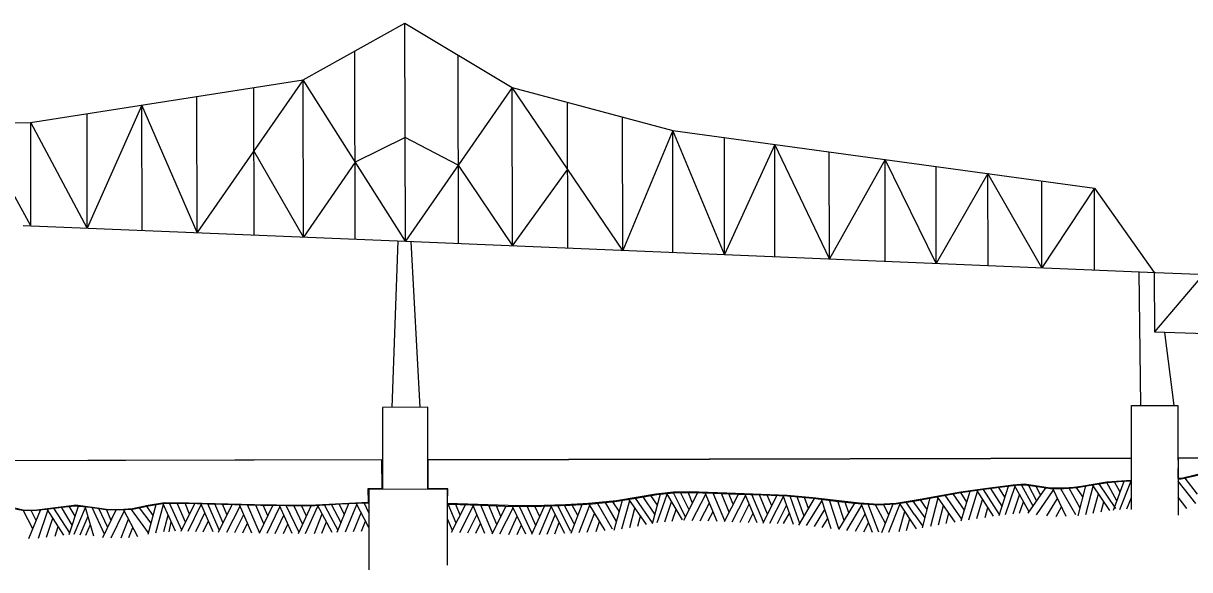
# Model space of a CAD drawing. Extents: x 3297716 to 3335574, y 688621 to 713991.
# Drawn here: x 3307450 to 3310350, y 699221 to 700580 of the extents above; entities that cross this region are included whole.
import ezdxf

# ---------------------------------------------------------------- set-up
doc = ezdxf.new("R2010")
doc.units = 0
doc.layers.add('V-ANNO-SYMB', color=7, linetype='Continuous')

msp = doc.modelspace()

# ---------------------------------------------------------------- linework, layer by layer
at = {"layer": 'V-ANNO-SYMB'}
for p, q in [((3308145.7, 700439), (3308398.7, 700579.8)), ((3308398.7, 700579.8), (3308665.6, 700420.5)), ((3308400.3, 700037.6), (3308398.7, 700579.8)), ((3308275.5, 700042.8), (3308274.6, 700510.8)), ((3308531.8, 700032.1), (3308531, 700500.8)), ((3307468.4, 700333), (3308145.7, 700439)), ((3308145.7, 700439), (3307882.7, 700059)), ((3308146.4, 700048.1), (3308145.7, 700439)), ((3308400.3, 700037.6), (3308145.7, 700439)), ((3308023.9, 700053.2), (3308023.2, 700419.9)), ((3308665.6, 700420.5), (3308400.3, 700037.6)), ((3308665.6, 700420.5), (3309064.8, 700313.3)), ((3308666.3, 700026.5), (3308665.6, 700420.5)), ((3308940.6, 700015), (3308665.6, 700420.5)), ((3307745.2, 700376.4), (3307609.2, 700070.3)), ((3307745.8, 700064.6), (3307745.2, 700376.4)), ((3307882.7, 700059), (3307745.2, 700376.4)), ((3307882.7, 700059), (3307882, 700397.8)), ((3308804.2, 700020.7), (3308803.5, 700383.4)), ((3307609.2, 700070.3), (3307608.7, 700355)), ((3308940.6, 700015), (3308940, 700346.8)), ((3307469.2, 700076), (3307328.8, 700331)), ((3307332.2, 700330.8), (3307468.4, 700333)), ((3307469.2, 700076), (3307468.7, 700333.1)), ((3307609.2, 700070.3), (3307468.7, 700333.1)), ((3308531.7, 700227.2), (3308399.5, 700296)), ((3309064.8, 700313.3), (3308940.6, 700015)), ((3309064.8, 700313.3), (3310113.5, 700170)), ((3309065.4, 700009.8), (3309064.8, 700313.3)), ((3309193.7, 700004.4), (3309064.8, 700313.3)), ((3309193.7, 700004.4), (3309193.2, 700295.7)), ((3309318.3, 700278.6), (3309193.7, 700004.4)), ((3309318.8, 699999.2), (3309318.3, 700278.6)), ((3309454.4, 699993.5), (3309318.3, 700278.6)), ((3309454.4, 699993.5), (3309454, 700260.1)), ((3309592.7, 700241.2), (3309454.4, 699993.5)), ((3309593.1, 699987.7), (3309592.7, 700241.2)), ((3309720.1, 699982.4), (3309592.7, 700241.2)), ((3308531.7, 700227.2), (3308666.3, 700026.5)), ((3308666.3, 700026.5), (3308803.7, 700216.6)), ((3309720.1, 699982.4), (3309719.7, 700223.8)), ((3309848.4, 700206.2), (3309720.1, 699982.4)), ((3309848.8, 699977), (3309848.4, 700206.2)), ((3309982.5, 699971.4), (3309848.4, 700206.2)), ((3309982.5, 699971.4), (3309982.1, 700187.9)), ((3310113.5, 700170), (3309982.5, 699971.4)), ((3310113.5, 700170), (3310261.4, 699959.7)), ((3310113.8, 699965.9), (3310113.5, 700170)), ((3307449.7, 700076.8), (3308400.3, 700037.6)), ((3308367.3, 699624.3), (3308381.9, 700038.4)), ((3308400.3, 700037.6), (3310264.7, 699959.6)), ((3308436.7, 699624.4), (3308414.4, 700037.1)), ((3310223.9, 699961.3), (3310227.7, 699628.9)), ((3310261.4, 699959.7), (3310262.3, 699812.5)), ((3310384.8, 699955.5), (3310262.3, 699812.5)), ((3310264.7, 699959.6), (3314183.4, 699826.2)), ((3310262.3, 699812.5), (3311591, 699768.4)), ((3310287.3, 699810.6), (3310311.1, 699629.1)), ((3308455.8, 699624.5), (3308343, 699624.2)), ((3308343, 699624.2), (3308343.4, 699420.3)), ((3308456.2, 699420.5), (3308455.8, 699624.5)), ((3310205.1, 699628.9), (3310321, 699629.1)), ((3310205.7, 699370), (3310205.1, 699628.9)), ((3310321, 699629.1), (3310321.5, 699356.4)), ((3304686.3, 699486.2), (3308343.2, 699494.5)), ((3308456.1, 699494.7), (3310205.4, 699498.7)), ((3310321.2, 699498.9), (3311513.6, 699501.6)), ((3310369.7, 699408.5), (3310338.6, 699448.5)), ((3308504.5, 699420.6), (3308309, 699420.2)), ((3308309, 699420.2), (3308309.4, 699220.6)), ((3308504.9, 699231.5), (3308504.5, 699420.6)), ((3309782.3, 699342.2), (3309804.5, 699415.7)), ((3309862.6, 699353.6), (3309820.5, 699418)), ((3309877.2, 699357.5), (3309837.4, 699420.4)), ((3309883.8, 699378.6), (3309856.1, 699422.8)), ((3309890.8, 699400.7), (3309875.4, 699425.3)), ((3309876.4, 699355.2), (3309899.4, 699428.6)), ((3309892.3, 699357.5), (3309915.8, 699428)), ((3309951.1, 699364.4), (3309914.9, 699430.2)), ((3309960.8, 699378.5), (3309932.2, 699431.4)), ((3309948.7, 699360.9), (3309992.1, 699424.2)), ((3309970.1, 699390.9), (3309949.2, 699430.7)), ((3309979.3, 699406), (3309968, 699428.3)), ((3309969.2, 699357.4), (3310010.8, 699417.7)), ((3310042.7, 699352.7), (3310009.9, 699422.2)), ((3310066.7, 699356.8), (3310030.1, 699421.8)), ((3310077.8, 699373.9), (3310050.1, 699423.4)), ((3310084.7, 699401.4), (3310068.7, 699424.7)), ((3310072.7, 699354.7), (3310092.3, 699428.9)), ((3310091.7, 699358), (3310110.4, 699428.6)), ((3310151.5, 699368.1), (3310108.3, 699431.7)), ((3310166.7, 699372.7), (3310125.2, 699434.4)), ((3310169.1, 699392), (3310143.7, 699437.6)), ((3310160.5, 699369), (3310187.3, 699441.1)), ((3310177.2, 699413.7), (3310163.1, 699439)), ((3310176.7, 699370.3), (3310203.6, 699439.5)), ((3310205.5, 699436.3), (3310202.8, 699441.6)), ((3310365, 699385.1), (3310321.4, 699440.8)), ((3308309.1, 699361.8), (3308297.7, 699387.1)), ((3308925.2, 699340.5), (3308897.5, 699387.9)), ((3308931.8, 699365.9), (3308916, 699389.4)), ((3308919.4, 699319.3), (3308939.7, 699393.3)), ((3308938.4, 699322.5), (3308957.8, 699392.9)), ((3308999.4, 699332.7), (3308955.7, 699396)), ((3309014.8, 699337.5), (3308972.6, 699398.8)), ((3309020.6, 699358.9), (3308991.1, 699402)), ((3309026.7, 699381.2), (3309010.3, 699405.2)), ((3309014.1, 699335.2), (3309034.2, 699409.5)), ((3309026.4, 699337.9), (3309050.6, 699408.2)), ((3309045.3, 699339.8), (3309062.1, 699389.1)), ((3309088.8, 699344.2), (3309049.8, 699410.2)), ((3309082.7, 699379.9), (3309067, 699412)), ((3309105.6, 699369.1), (3309084.1, 699412.4)), ((3309092.8, 699343.9), (3309127.5, 699412.3)), ((3309114.2, 699386.2), (3309103.1, 699413.2)), ((3309113.5, 699343.1), (3309146.9, 699408.3)), ((3309133.4, 699342.4), (3309156, 699386.8)), ((3309175.3, 699340.8), (3309145.5, 699411.6)), ((3309194.4, 699342.1), (3309165.6, 699410.9)), ((3309205.1, 699363.3), (3309185.7, 699410.1)), ((3309193.5, 699340.2), (3309228.2, 699408.6)), ((3309215, 699383.3), (3309204.3, 699409.5)), ((3309212.8, 699339.4), (3309245.8, 699404.5)), ((3309274.6, 699337.2), (3309244.5, 699408)), ((3309290.5, 699338.8), (3309261.5, 699407.4)), ((3309300.4, 699358.6), (3309280.3, 699406.7)), ((3309289.3, 699336.7), (3309324, 699405.4)), ((3309310.9, 699379.2), (3309299.8, 699406)), ((3309306.5, 699336.1), (3309340.1, 699402.4)), ((3309365.3, 699332.8), (3309339.6, 699405.2)), ((3309368.7, 699369.9), (3309356.8, 699403.6)), ((3309391.3, 699353.5), (3309373.9, 699402)), ((3309378.7, 699331.6), (3309417.1, 699398)), ((3309402.4, 699372.7), (3309392.8, 699400.3)), ((3309397.2, 699330.2), (3309436.1, 699392.3)), ((3309458.6, 699322.6), (3309434.9, 699395.7)), ((3309477.7, 699322.2), (3309454.9, 699393.2)), ((3309491.3, 699342.7), (3309474.9, 699390.7)), ((3309502.4, 699362.1), (3309493.4, 699388.8)), ((3309665.2, 699358.9), (3309645.4, 699388.6)), ((3309692.1, 699349.2), (3309662.3, 699391.3)), ((3309697.7, 699370.7), (3309681, 699394.7)), ((3309685.8, 699324.8), (3309705.1, 699399)), ((3309706.2, 699328.5), (3309724.8, 699399.3)), ((3309766.7, 699339.2), (3309722.7, 699402.2)), ((3309783.6, 699346.6), (3309742.5, 699405.7)), ((3309790.3, 699368.7), (3309762.4, 699409.2)), ((3309795.8, 699388.5), (3309780.7, 699412.4)), ((3309801.3, 699344.9), (3309822.5, 699414.8)), ((3309821, 699347.7), (3309835.3, 699395.4)), ((3309911.2, 699359.6), (3309927.5, 699409)), ((3309926.6, 699361.2), (3309937.2, 699389.5)), ((3309994.9, 699354.2), (3310021.5, 699397.8)), ((3310110, 699361.5), (3310123.4, 699409.4)), ((3310130.1, 699364.7), (3310136.9, 699389.4)), ((3310193.8, 699371.6), (3310205.6, 699399.9)), ((3310342.7, 699373.1), (3310321.4, 699400.7)), ((3307473.6, 699322.1), (3307450.8, 699367.3)), ((3307463.7, 699298.1), (3307493.3, 699368.9)), ((3307482, 699342.7), (3307469.4, 699368)), ((3307488.2, 699299), (3307511.3, 699368.2)), ((3307550.9, 699306.6), (3307509.4, 699371.4)), ((3307565.5, 699312.1), (3307526.4, 699373.6)), ((3307572, 699331.4), (3307545, 699376.1)), ((3307564.2, 699308.1), (3307587.6, 699378.8)), ((3307579.3, 699353.4), (3307564.4, 699378.2)), ((3307576.8, 699308.8), (3307604.4, 699374.9)), ((3307625.3, 699304.1), (3307604, 699377.8)), ((3307652, 699308.6), (3307621.1, 699375.2)), ((3307660.4, 699325.4), (3307638, 699372.6)), ((3307648, 699300.3), (3307681.3, 699369.5)), ((3307668.5, 699343.1), (3307656.8, 699369.9)), ((3307668.7, 699300), (3307700.7, 699365.9)), ((3307735.1, 699301.9), (3307699.2, 699369.9)), ((3307761.6, 699312.2), (3307719.4, 699370.5)), ((3307768.1, 699336), (3307739, 699374.8)), ((3307773, 699355.4), (3307757.2, 699378.9)), ((3307760.7, 699308.8), (3307780.8, 699382.9)), ((3307779.7, 699312), (3307798.9, 699382.4)), ((3307828.7, 699316.3), (3307796.8, 699386.3)), ((3307844.1, 699319.3), (3307813.9, 699386.2)), ((3307853.7, 699339.1), (3307832.7, 699386)), ((3307842.6, 699316.3), (3307876.4, 699385.5)), ((3307863.7, 699359.1), (3307852.2, 699385.8)), ((3307859.9, 699316), (3307892.5, 699382.7)), ((3307878.9, 699315.5), (3307901.6, 699362.4)), ((3307922.6, 699314.6), (3307891.9, 699384.9)), ((3307923.2, 699351.7), (3307909.2, 699384.5)), ((3307946.8, 699336.7), (3307926.3, 699384)), ((3307935.6, 699314.1), (3307969.8, 699382.8)), ((3307956.7, 699356.6), (3307945.3, 699383.5)), ((3307956.3, 699313.5), (3307989.1, 699379)), ((3308018.3, 699311.8), (3307987.7, 699382.3)), ((3308037.4, 699313.2), (3308007.8, 699381.8)), ((3308047.9, 699334.6), (3308027.9, 699381.2)), ((3308037.5, 699311.3), (3308070.5, 699380.5)), ((3308057.9, 699354.9), (3308046.5, 699380.8)), ((3308056.8, 699311.1), (3308088.2, 699376.9)), ((3308118.6, 699310.4), (3308086.8, 699380.4)), ((3308135.7, 699312.8), (3308103.9, 699380.1)), ((3308144.8, 699333), (3308122.7, 699380.2)), ((3308134.6, 699310.7), (3308166.4, 699380.7)), ((3308154.4, 699354.1), (3308142.1, 699380.4)), ((3308151.9, 699310.8), (3308182.6, 699378.5)), ((3308174.2, 699310.8), (3308193.3, 699359.2)), ((3308217.9, 699313.1), (3308181.9, 699380.9)), ((3308215.9, 699350.3), (3308199.2, 699381.9)), ((3308240.6, 699337.3), (3308216.3, 699382.8)), ((3308230.8, 699313.9), (3308259.7, 699385)), ((3308248.7, 699357.9), (3308235.3, 699383.8)), ((3308251.6, 699314.9), (3308279.3, 699382.7)), ((3308271.5, 699315.9), (3308290.2, 699362)), ((3308309.2, 699325.8), (3308277.6, 699385.9)), ((3308526.3, 699336.3), (3308506.2, 699383.7)), ((3308514.9, 699313.7), (3308549.6, 699382.2)), ((3308536.3, 699356), (3308525.2, 699383.1)), ((3308535.6, 699313), (3308569, 699378.2)), ((3308597.5, 699310.7), (3308567.6, 699381.5)), ((3308616.7, 699312), (3308587.7, 699380.8)), ((3308627.4, 699333.3), (3308607.8, 699380.1)), ((3308615.8, 699310.1), (3308650.4, 699378.6)), ((3308637.2, 699353.3), (3308626.4, 699379.5)), ((3308635, 699309.5), (3308668, 699374.6)), ((3308699.5, 699308.6), (3308666.6, 699378.1)), ((3308715.3, 699310.8), (3308683.7, 699378.1)), ((3308724.5, 699330.9), (3308702.5, 699378.2)), ((3308714.2, 699308.6), (3308746.2, 699378.6)), ((3308734.2, 699352), (3308721.9, 699378.3)), ((3308733.9, 699308.5), (3308762.5, 699377.1)), ((3308796.6, 699310.9), (3308761.7, 699379.2)), ((3308795.2, 699348), (3308779, 699379.9)), ((3308819.7, 699334.7), (3308796.1, 699380.5)), ((3308811.9, 699311.4), (3308839.5, 699383)), ((3308828.9, 699355.6), (3308815.1, 699381.4)), ((3308832.6, 699312.8), (3308859.1, 699381)), ((3308852.4, 699314), (3308870.4, 699360.5)), ((3308896.6, 699317.8), (3308857.4, 699383.9)), ((3308915.4, 699321.6), (3308877.5, 699385.9)), ((3308958, 699325.8), (3308971, 699373.8)), ((3309063.6, 699341.6), (3309073.4, 699370.2)), ((3309096.7, 699351.6), (3309082.7, 699379.9)), ((3309153.1, 699341.7), (3309165, 699365.2)), ((3309232.7, 699338.7), (3309255.1, 699383.2)), ((3309253, 699338), (3309264.4, 699361)), ((3309325.6, 699335.4), (3309348.9, 699381.9)), ((3309340.1, 699335.2), (3309355.1, 699361.4)), ((3309381, 699335.7), (3309368.7, 699369.9)), ((3309416.9, 699327.7), (3309443.3, 699370)), ((3309478.2, 699320.4), (3309517.3, 699386.4)), ((3309497.3, 699318.4), (3309534.6, 699381.2)), ((3309519.3, 699316.2), (3309543.2, 699359.8)), ((3309561.2, 699313.3), (3309533.4, 699385)), ((3309577.1, 699314.3), (3309550.5, 699383.8)), ((3309593.7, 699335.7), (3309569.2, 699381.8)), ((3309584.6, 699312.9), (3309612.8, 699384.4)), ((3309602.2, 699357.2), (3309588.7, 699382.8)), ((3309601.8, 699313.8), (3309629.2, 699382.9)), ((3309627.8, 699315.4), (3309641.8, 699365.5)), ((3309671, 699322.2), (3309628.3, 699386)), ((3309686.9, 699329.4), (3309665.9, 699359)), ((3309725.4, 699332), (3309738.2, 699380.1)), ((3309744.7, 699335.4), (3309751.5, 699360.9)), ((3309841.2, 699350.5), (3309848.4, 699375.2)), ((3310018.4, 699352.9), (3310031.4, 699376.7)), ((3307507.9, 699301.2), (3307523.5, 699348.4)), ((3307591.8, 699307.5), (3307611.8, 699353.9)), ((3307606, 699306.6), (3307616.9, 699333.2)), ((3307693.1, 699299.9), (3307711.9, 699346)), ((3307799.3, 699315.3), (3307810.4, 699356.5)), ((3307812.7, 699315), (3307817.9, 699339.8)), ((3307897.3, 699315.1), (3307910.5, 699342.3)), ((3307937.6, 699318.4), (3307923.2, 699351.7)), ((3307976.3, 699312.9), (3307998.5, 699357.6)), ((3307996, 699312.4), (3308007.7, 699336.1)), ((3308076.7, 699310.8), (3308098, 699355.8)), ((3308097, 699310.6), (3308107.9, 699333.8)), ((3308192.6, 699311.8), (3308203.6, 699339.9)), ((3308233, 699318.3), (3308215.9, 699350.3)), ((3308291.1, 699316.8), (3308301, 699341.3)), ((3308517, 699318), (3308504.7, 699347.1)), ((3308555.5, 699312.3), (3308578.1, 699356.7)), ((3308575.2, 699311.5), (3308587.1, 699335.1)), ((3308657.6, 699308.4), (3308678.1, 699353.7)), ((3308677.9, 699308.5), (3308688.4, 699331.9)), ((3308752.9, 699309.2), (3308772.7, 699357.4)), ((3308771.3, 699309.9), (3308782.8, 699337.8)), ((3308811.7, 699315.8), (3308795.2, 699348)), ((3308874.4, 699315.6), (3308883, 699340.6)), ((3308978.1, 699329.1), (3308984.7, 699353.9)), ((3309436.5, 699325.3), (3309450.4, 699347.8)), ((3309539.6, 699314.8), (3309551.8, 699337.3)), ((3309646, 699318.2), (3309654.1, 699347.3)), ((3307529.5, 699303.8), (3307536.9, 699328.3)), ((3307712.8, 699300.8), (3307722.6, 699325.4))]:
    msp.add_line(p, q, dxfattribs=at)
for points in [[(3308399.5, 700296), (3308275.4, 700234.3), (3308146.4, 700048.1), (3308023.4, 700262.2)], [(3307411.5, 699379), (3307453, 699368.7), (3307483.7, 699369.8), (3307569.7, 699380.5), (3307580.7, 699381.6), (3307656.9, 699371.3), (3307689.5, 699370.7), (3307722, 699372.4), (3307760.6, 699381.1), (3307801, 699388), (3307861.7, 699387), (3308025.2, 699382.7), (3308135, 699381.4), (3308177.4, 699381.8), (3308308.2, 699388.8), (3308307.4, 699422.8), (3308342.1, 699422.5), (3308341.7, 699493.6), (3304686.7, 699485.7)], [(3308456.8, 699493.7), (3310204.7, 699498), (3310204.4, 699442.6), (3310143.9, 699438.4), (3310080.9, 699427.7), (3310062.3, 699425.3), (3310038.5, 699423.2), (3310003.6, 699423.2), (3309939.2, 699433.1), (3309911.4, 699430.8), (3309841, 699421.8), (3309781, 699413.5), (3309680.4, 699395.4), (3309620.2, 699385.4), (3309575.4, 699382.9), (3309529.4, 699386.3), (3309413.1, 699399.2), (3309349.3, 699405.3), (3309199.1, 699411), (3309106.6, 699414.4), (3309066.5, 699413.3), (3309023, 699408.8), (3308924.7, 699392.2), (3308855, 699384.9), (3308798.3, 699382.1), (3308718.3, 699379.6), (3308655.5, 699379.9), (3308505.2, 699385.3), (3308505.5, 699422), (3308456.8, 699421.6), (3308456.8, 699493.7)], [(3310321.7, 699446), (3310329.2, 699446.3), (3310381.5, 699458.5), (3310433.8, 699470.6), (3310492.7, 699474), (3310551.6, 699477.2), (3310628.1, 699481.5), (3310704.5, 699485.1)], [(3310321.9, 699498.3), (3311513.2, 699501.2), (3311513.2, 699488), (3311460.3, 699491.6), (3311421.9, 699494.2), (3311351, 699488), (3311268.1, 699487.9), (3311195.7, 699489.4), (3311124.8, 699491.9), (3311087.3, 699492.9), (3311049.9, 699493.7), (3310982, 699493.4), (3310854.2, 699490), (3310787.9, 699488.1), (3310684.5, 699485.1), (3310610.8, 699481.6), (3310431.9, 699471.9), (3310329.7, 699447.8), (3310321.8, 699447.4), (3310321.9, 699498.3)], [(3308504.7, 699383.7), (3308510, 699383.6), (3308588.4, 699380.7), (3308666.9, 699378.1), (3308738.3, 699378.4), (3308809.7, 699381.1), (3308865.3, 699384.7), (3308920.8, 699390.2), (3308973.1, 699398.9), (3309025.4, 699407.8), (3309067.1, 699412), (3309108.9, 699413), (3309168.2, 699410.8), (3309227.5, 699408.6), (3309288.8, 699406.4), (3309350.2, 699404.2), (3309413.6, 699398.3), (3309476.9, 699390.5), (3309526.1, 699385.5), (3309575.4, 699382.1), (3309619.3, 699384.5), (3309663.1, 699391.4), (3309721.7, 699402.1), (3309780.3, 699412.3), (3309838.7, 699420.5), (3309897.3, 699428.1), (3309918.6, 699430.5), (3309940, 699431.9), (3309972.1, 699427.6), (3310004.1, 699422.2), (3310037.1, 699422.3), (3310070.1, 699425), (3310108.2, 699431.7), (3310146.3, 699437.8), (3310173.4, 699439.8), (3310200.6, 699441.5), (3310205.3, 699441.7)], [(3307431, 699371.9), (3307452.7, 699367.4), (3307483.2, 699368.5), (3307513.7, 699371.9), (3307545.9, 699376.2), (3307578.1, 699379.8), (3307616.9, 699375.8), (3307655.6, 699369.9), (3307688.6, 699369.4), (3307721.6, 699371), (3307761.3, 699379.6), (3307801.1, 699386.3), (3307855.4, 699385.7), (3307909.6, 699384.5), (3307975.1, 699382.6), (3308040.7, 699380.9), (3308107.9, 699380.1), (3308175.1, 699380.6), (3308238.6, 699384), (3308302.1, 699387.1), (3308308.9, 699387)]]:
    msp.add_lwpolyline(points, dxfattribs=at)

doc.saveas('drawing.dxf')
